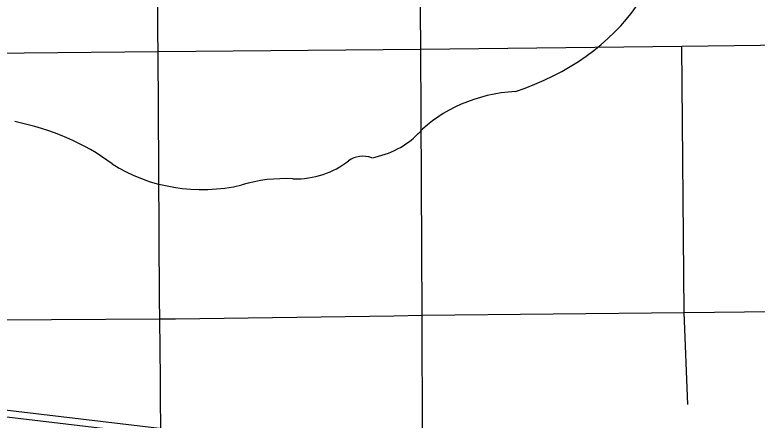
# Model space of a CAD drawing. Extents: x 0 to 34, y 0 to 22.
# Drawn here: x 3.7174 to 3.8484, y 18.2511 to 18.3226 of the extents above; entities that cross this region are included whole.
import ezdxf

# ---------------------------------------------------------------- set-up
doc = ezdxf.new("R2010")
doc.units = 0
for name, color, linetype in [('GM_X_City_Street', 7, 'Continuous'), ('GM_X_County_Road', 7, 'Continuous'), ('GM_X_Rail_Line', 7, 'Continuous'), ('GM_X_State_Shield', 7, 'Continuous')]:
    doc.layers.add(name, color=color, linetype=linetype)

msp = doc.modelspace()

# ---------------------------------------------------------------- linework, layer by layer
at = {"layer": 'GM_X_City_Street'}
for points in [[(3.74397, 18.09374), (3.74396, 18.09581), (3.74386, 18.1248), (3.74384, 18.12693), (3.74367, 18.15804), (3.74365, 18.17091), (3.74358, 18.18888), (3.74333, 18.21882), (3.7433, 18.22159), (3.74312, 18.25833), (3.74297, 18.26895), (3.74294, 18.27243), (3.74285, 18.29534), (3.7427, 18.31614), (3.74266, 18.31942), (3.74275, 18.34107), (3.74257, 18.3691), (3.74255, 18.37197)], [(3.78903, 18.31655), (3.8351, 18.31713), (3.88138, 18.31768), (3.92782, 18.31791), (3.9522, 18.31824), (3.97589, 18.31837), (3.9999, 18.31865), (4.02346, 18.31868), (4.04696, 18.31888), (4.07059, 18.31925), (4.09437, 18.31946), (4.11768, 18.31958)], [(3.83616, 18.25382), (3.83553, 18.27009), (3.8351, 18.31713)], [(3.64881, 18.31528), (3.68304, 18.31561), (3.69152, 18.31568), (3.70132, 18.31577), (3.7427, 18.31614), (3.78903, 18.31655)]]:
    msp.add_lwpolyline(points, dxfattribs=at)
at = {"layer": 'GM_X_County_Road'}
for p, q in [((3.78929, 18.26957), (3.78903, 18.31655)), ((3.78929, 18.26957), (3.83553, 18.27009)), ((3.83553, 18.27009), (3.88175, 18.27059)), ((3.70147, 18.26867), (3.74297, 18.26895)), ((3.78428, 18.2695), (3.78929, 18.26957)), ((3.78941, 18.23261), (3.78929, 18.26957))]:
    msp.add_line(p, q, dxfattribs=at)
for points in [[(3.78903, 18.31655), (3.7886, 18.37116), (3.78858, 18.37319)], [(3.74297, 18.26895), (3.74577, 18.26897), (3.78428, 18.2695)]]:
    msp.add_lwpolyline(points, dxfattribs=at)
at = {"layer": 'GM_X_Rail_Line'}
for points in [[(3.25878, 18.37274), (3.51237, 18.29495), (3.54285, 18.28601), (3.56289, 18.28063), (3.57737, 18.27698), (3.59418, 18.27309), (3.61686, 18.26821), (3.64813, 18.26224), (3.67622, 18.25778), (3.70023, 18.25469), (3.8823, 18.23308), (3.88934, 18.23234), (3.97861, 18.22181), (4.05958, 18.21228), (4.16624, 18.19977), (4.30119, 18.18404), (4.66944, 18.14103)], [(3.25843, 18.37163), (3.51204, 18.29384), (3.54254, 18.28489), (3.56259, 18.2795), (3.5771, 18.27586), (3.59392, 18.27196), (3.61663, 18.26707), (3.64792, 18.26109), (3.67605, 18.25663), (3.70008, 18.25354), (3.88217, 18.23193), (3.88921, 18.23118), (3.97847, 18.22066), (4.05944, 18.21113), (4.16611, 18.19861), (4.30105, 18.18289), (4.6693, 18.13987)]]:
    msp.add_lwpolyline(points, dxfattribs=at)
at = {"layer": 'GM_X_State_Shield'}
for centre, major_axis, start_param, end_param in [((3.78914, 18.34146), (0.04371, 0), 5.101752, 6.440018), ((3.80757, 18.29001), (0.02394, 0), 1.647645, 2.488434), ((3.70775, 18.27315), (0.03949, 0), 0.823519, 1.323587), ((3.77724, 18.30841), (0.01412, 0), 4.937069, 5.64225), ((3.77884, 18.29465), (0.00376, 0), 1.147584, 2.315152), ((3.75046, 18.31184), (0.02506, 0), 4.026481, 4.996735), ((3.76677, 18.30434), (0.01335, 0), 4.691044, 5.507374), ((3.76494, 18.27724), (0.02059, 0), 1.495662, 1.94098)]:
    msp.add_ellipse(centre, major_axis=major_axis, ratio=0.8, start_param=start_param, end_param=end_param, dxfattribs=at)

doc.saveas('drawing.dxf')
